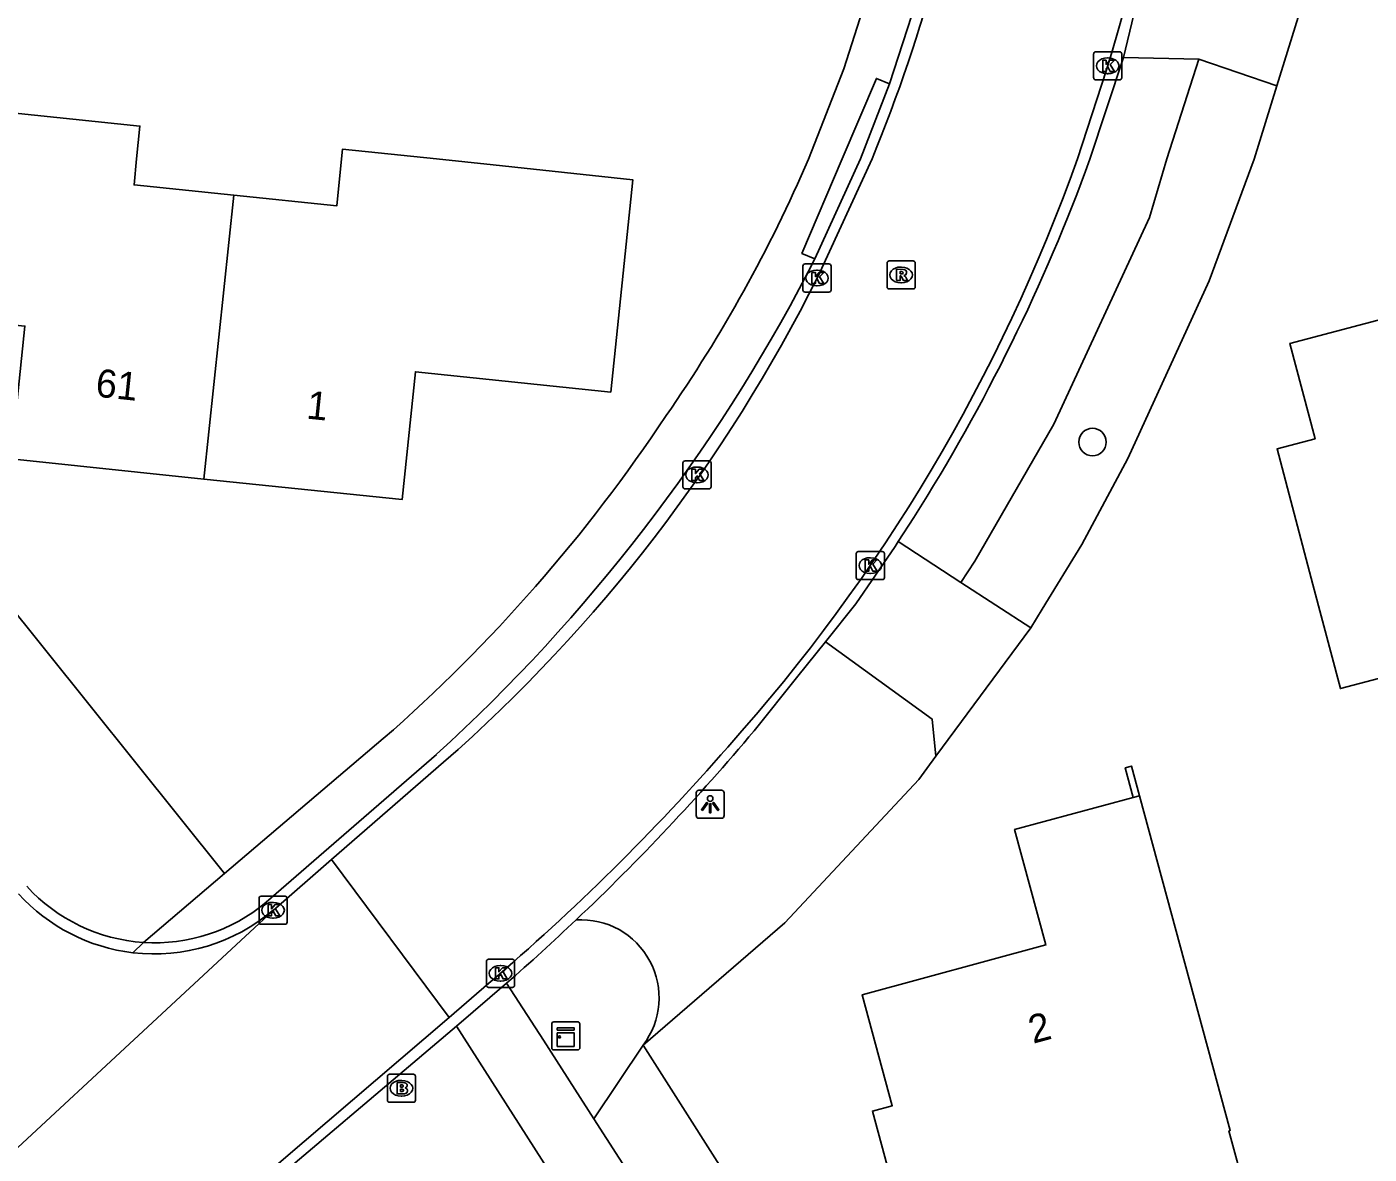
# Model space of a CAD drawing. Extents: x 162157 to 163165, y 378998 to 380775.
# Drawn here: x 162684.3 to 162732.07, y 380214.57 to 380254.7 of the extents above; entities that cross this region are included whole.
import ezdxf

# ---------------------------------------------------------------- set-up
doc = ezdxf.new("R2010")
doc.units = 0
for name, color, linetype in [('IMGEO_Berm_groen', 7, 'Continuous'), ('IMGEO_Boom', 7, 'Continuous'), ('IMGEO_Brandkraan', 7, 'Continuous'), ('IMGEO_Gemengd_bos', 7, 'Continuous'), ('IMGEO_Groenvoorziening', 7, 'Continuous'), ('IMGEO_Kast', 7, 'Continuous'), ('IMGEO_Kolk', 7, 'Continuous'), ('IMGEO_Lichtpunt', 7, 'Continuous'), ('IMGEO_Muur', 7, 'Continuous'), ('IMGEO_Pand', 7, 'Continuous'), ('IMGEO_Pand_nummerreeks', 7, 'Continuous'), ('IMGEO_Rijbaan_lokaal_gesloten', 7, 'Continuous'), ('IMGEO_Rijbaan_lokaal_open', 7, 'Continuous'), ('IMGEO_Rioolput', 7, 'Continuous'), ('IMGEO_Voetpad_open', 7, 'Continuous')]:
    doc.layers.add(name, color=color, linetype=linetype)

msp = doc.modelspace()

# ---------------------------------------------------------------- linework, layer by layer
at = {"layer": 'IMGEO_Berm_groen'}
for points in [[(162717.542, 380234.926), (162718.034, 380235.684), (162720.848, 380240.557), (162724.25, 380247.911), (162724.87, 380250), (162726.015, 380253.554)], [(162706.233, 380218.452), (162711.278, 380222.808), (162716.04, 380227.906), (162716.33, 380228.299), (162716.656, 380228.741)]]:
    msp.add_lwpolyline(points, dxfattribs=at)
msp.add_arc((162704.023, 380220.137), 2.779, 322.6763, 93.5967, dxfattribs=at)
at = {"layer": 'IMGEO_Boom'}
msp.add_circle((162722.227, 380239.922), 0.489, dxfattribs=at)
at = {"layer": 'IMGEO_Brandkraan'}
for p, q in [((162697.207, 380217.418), (162698.059, 380217.418)), ((162697.132, 380216.492), (162697.132, 380217.344)), ((162697.62, 380217.198), (162697.645, 380217.198)), ((162698.133, 380217.344), (162698.133, 380216.492)), ((162698.059, 380216.418), (162697.207, 380216.418)), ((162697.643, 380216.638), (162697.618, 380216.638))]:
    msp.add_line(p, q, dxfattribs=at)
for points in [[(162697.207, 380217.418), (162698.059, 380217.418)], [(162697.132, 380216.492), (162697.132, 380217.344)], [(162697.48, 380217.118), (162697.48, 380216.718), (162697.693, 380216.718)], [(162697.711, 380217.118), (162697.48, 380217.118)], [(162697.659, 380217.037), (162697.605, 380217.037), (162697.605, 380216.961)], [(162697.605, 380216.961), (162697.658, 380216.961)], [(162697.667, 380216.885), (162697.605, 380216.885), (162697.605, 380216.804)], [(162698.133, 380217.344), (162698.133, 380216.492)], [(162698.059, 380216.418), (162697.207, 380216.418)], [(162697.605, 380216.804), (162697.667, 380216.804)]]:
    msp.add_lwpolyline(points, dxfattribs=at)
for centre, radius, start, end in [((162697.209, 380217.342), 0.0765, 91.552, 178.448), ((162697.209, 380217.342), 0.0765, 91.552, 178.448), ((162698.057, 380217.342), 0.0765, 1.552, 88.448), ((162698.057, 380217.342), 0.0765, 1.552, 88.448), ((162697.66, 380216.999), 0.0379, 267.8285, 90.9355), ((162697.668, 380216.844), 0.0404, 269.8759, 90.5077), ((162697.715, 380216.973), 0.145, 59.4692, 91.5367), ((162697.74, 380217.02), 0.0922, 285.5137, 58.1501), ((162697.745, 380216.828), 0.105, 301.3115, 78.989), ((162697.209, 380216.494), 0.0765, 181.552, 268.448), ((162697.209, 380216.494), 0.0765, 181.552, 268.448), ((162697.699, 380216.969), 0.251, 268.6676, 293.5347), ((162698.057, 380216.494), 0.0765, 271.552, 358.448), ((162698.057, 380216.494), 0.0765, 271.552, 358.448)]:
    msp.add_arc(centre, radius, start, end, dxfattribs=at)
for centre, major_axis, ratio, start_param, end_param in [((162697.619, 380216.918), (-0.387, 0.002), 0.722429, 4.712389, 7.853982), ((162697.644, 380216.918), (-0.39, 0.002), 0.717154, 1.570796, 4.712389)]:
    msp.add_ellipse(centre, major_axis=major_axis, ratio=ratio, start_param=start_param, end_param=end_param, dxfattribs=at)
at = {"layer": 'IMGEO_Gemengd_bos'}
for points in [[(162706.233, 380218.452), (162718.287, 380199.505), (162748.489, 380207.589), (162771.731, 380247.855), (162782.999, 380245.41)], [(162704.484, 380215.83), (162706.233, 380218.452)]]:
    msp.add_lwpolyline(points, dxfattribs=at)
at = {"layer": 'IMGEO_Groenvoorziening'}
for points in [[(162720.027, 380233.312), (162720.429, 380233.968), (162721.842, 380236.275), (162723.48, 380239.34), (162726.374, 380245.66), (162727.974, 380249.988), (162728.785, 380252.601)], [(162691.34, 380224.566), (162683.353, 380234.524)]]:
    msp.add_lwpolyline(points, dxfattribs=at)
at = {"layer": 'IMGEO_Kast'}
for p, q in [((162703.056, 380219.281), (162703.897, 380219.281)), ((162703.897, 380219.281), (162703.056, 380219.281)), ((162702.981, 380218.356), (162702.981, 380219.197)), ((162702.981, 380219.197), (162702.981, 380218.356)), ((162703.981, 380219.206), (162703.981, 380218.365)), ((162703.981, 380218.365), (162703.981, 380219.206)), ((162703.906, 380218.281), (162703.065, 380218.281)), ((162703.065, 380218.281), (162703.906, 380218.281))]:
    msp.add_line(p, q, dxfattribs=at)
for points in [[(162703.176, 380219.071), (162703.776, 380219.071), (162703.776, 380218.986), (162703.176, 380218.986), (162703.176, 380219.071)], [(162703.176, 380218.896), (162703.776, 380218.896), (162703.776, 380218.407), (162703.176, 380218.407), (162703.176, 380218.896)]]:
    msp.add_lwpolyline(points, dxfattribs=at)
msp.add_circle((162703.26, 380218.745), 0.0377, dxfattribs=at)
for centre, start, end in [((162703.059, 380219.203), 92.4484, 184.2845), ((162703.059, 380219.203), 92.4484, 184.2845), ((162703.903, 380219.203), 2.4484, 94.2845), ((162703.903, 380219.203), 2.4484, 94.2845), ((162703.059, 380218.359), 182.4484, 274.2845), ((162703.059, 380218.359), 182.4484, 274.2845), ((162703.903, 380218.359), 272.4484, 4.2845), ((162703.903, 380218.359), 272.4484, 4.2845)]:
    msp.add_arc(centre, 0.0779, start, end, dxfattribs=at)
at = {"layer": 'IMGEO_Kolk'}
for p, q in [((162722.267, 380252.888), (162722.267, 380253.74)), ((162722.342, 380253.814), (162723.194, 380253.814)), ((162723.268, 380253.74), (162723.268, 380252.888)), ((162722.755, 380253.594), (162722.78, 380253.594)), ((162723.194, 380252.814), (162722.342, 380252.814)), ((162722.778, 380253.034), (162722.753, 380253.034)), ((162711.921, 380245.333), (162711.921, 380246.185)), ((162711.996, 380246.259), (162712.848, 380246.259)), ((162712.409, 380246.039), (162712.434, 380246.039)), ((162712.922, 380246.185), (162712.922, 380245.333)), ((162712.848, 380245.259), (162711.996, 380245.259)), ((162712.432, 380245.479), (162712.407, 380245.479)), ((162707.65, 380238.326), (162707.65, 380239.178)), ((162707.725, 380239.252), (162708.577, 380239.252)), ((162708.138, 380239.032), (162708.163, 380239.032)), ((162708.651, 380239.178), (162708.651, 380238.326)), ((162708.161, 380238.472), (162708.136, 380238.472)), ((162708.577, 380238.252), (162707.725, 380238.252)), ((162713.892, 380236.023), (162714.744, 380236.023)), ((162713.817, 380235.097), (162713.817, 380235.949)), ((162714.305, 380235.803), (162714.33, 380235.803)), ((162714.818, 380235.949), (162714.818, 380235.097)), ((162714.328, 380235.243), (162714.303, 380235.243)), ((162714.744, 380235.023), (162713.892, 380235.023)), ((162692.564, 380222.828), (162692.564, 380223.68)), ((162692.639, 380223.754), (162693.491, 380223.754)), ((162693.565, 380223.68), (162693.565, 380222.828)), ((162693.052, 380223.534), (162693.077, 380223.534)), ((162693.491, 380222.754), (162692.639, 380222.754)), ((162693.075, 380222.974), (162693.05, 380222.974)), ((162700.656, 380220.583), (162700.656, 380221.435)), ((162700.731, 380221.509), (162701.583, 380221.509)), ((162701.144, 380221.289), (162701.169, 380221.289)), ((162701.657, 380221.435), (162701.657, 380220.583)), ((162701.167, 380220.729), (162701.142, 380220.729)), ((162701.583, 380220.509), (162700.731, 380220.509))]:
    msp.add_line(p, q, dxfattribs=at)
for points in [[(162722.267, 380252.888), (162722.267, 380253.74)], [(162722.342, 380253.814), (162723.194, 380253.814)], [(162723.268, 380253.74), (162723.268, 380252.888)], [(162722.588, 380253.514), (162722.711, 380253.514), (162722.711, 380253.363), (162722.841, 380253.514), (162723.005, 380253.514), (162722.859, 380253.363), (162723.012, 380253.114), (162722.86, 380253.114), (162722.775, 380253.278), (162722.711, 380253.211), (162722.711, 380253.114), (162722.588, 380253.114), (162722.588, 380253.514)], [(162723.194, 380252.814), (162722.342, 380252.814)], [(162711.921, 380245.333), (162711.921, 380246.185)], [(162711.996, 380246.259), (162712.848, 380246.259)], [(162712.922, 380246.185), (162712.922, 380245.333)], [(162712.242, 380245.959), (162712.365, 380245.959), (162712.365, 380245.808), (162712.495, 380245.959), (162712.659, 380245.959), (162712.513, 380245.808), (162712.666, 380245.559), (162712.514, 380245.559), (162712.429, 380245.723), (162712.365, 380245.656), (162712.365, 380245.559), (162712.242, 380245.559), (162712.242, 380245.959)], [(162712.848, 380245.259), (162711.996, 380245.259)], [(162707.65, 380238.326), (162707.65, 380239.178)], [(162707.725, 380239.252), (162708.577, 380239.252)], [(162707.971, 380238.952), (162708.094, 380238.952), (162708.094, 380238.801), (162708.224, 380238.952), (162708.388, 380238.952), (162708.242, 380238.801), (162708.395, 380238.552), (162708.243, 380238.552), (162708.158, 380238.716), (162708.094, 380238.649), (162708.094, 380238.552), (162707.971, 380238.552), (162707.971, 380238.952)], [(162708.651, 380239.178), (162708.651, 380238.326)], [(162708.577, 380238.252), (162707.725, 380238.252)], [(162713.892, 380236.023), (162714.744, 380236.023)], [(162713.817, 380235.097), (162713.817, 380235.949)], [(162714.138, 380235.723), (162714.261, 380235.723), (162714.261, 380235.572), (162714.391, 380235.723), (162714.555, 380235.723), (162714.409, 380235.572), (162714.562, 380235.323), (162714.41, 380235.323), (162714.325, 380235.487), (162714.261, 380235.42), (162714.261, 380235.323), (162714.138, 380235.323), (162714.138, 380235.723)], [(162714.818, 380235.949), (162714.818, 380235.097)], [(162714.744, 380235.023), (162713.892, 380235.023)], [(162692.564, 380222.828), (162692.564, 380223.68)], [(162692.639, 380223.754), (162693.491, 380223.754)], [(162693.565, 380223.68), (162693.565, 380222.828)], [(162692.885, 380223.454), (162693.008, 380223.454), (162693.008, 380223.303), (162693.138, 380223.454), (162693.302, 380223.454), (162693.156, 380223.303), (162693.309, 380223.054), (162693.157, 380223.054), (162693.072, 380223.218), (162693.008, 380223.151), (162693.008, 380223.054), (162692.885, 380223.054), (162692.885, 380223.454)], [(162693.491, 380222.754), (162692.639, 380222.754)], [(162700.656, 380220.583), (162700.656, 380221.435)], [(162700.731, 380221.509), (162701.583, 380221.509)], [(162700.977, 380221.209), (162701.1, 380221.209), (162701.1, 380221.058), (162701.23, 380221.209), (162701.394, 380221.209), (162701.248, 380221.058), (162701.401, 380220.809), (162701.249, 380220.809), (162701.164, 380220.973), (162701.1, 380220.906), (162701.1, 380220.809), (162700.977, 380220.809), (162700.977, 380221.209)], [(162701.657, 380221.435), (162701.657, 380220.583)], [(162701.583, 380220.509), (162700.731, 380220.509)]]:
    msp.add_lwpolyline(points, dxfattribs=at)
for centre, start, end in [((162722.344, 380253.738), 91.552, 178.448), ((162722.344, 380253.738), 91.552, 178.448), ((162723.192, 380253.738), 1.552, 88.448), ((162723.192, 380253.738), 1.552, 88.448), ((162722.344, 380252.89), 181.552, 268.448), ((162722.344, 380252.89), 181.552, 268.448), ((162723.192, 380252.89), 271.552, 358.448), ((162723.192, 380252.89), 271.552, 358.448), ((162711.998, 380246.183), 91.552, 178.448), ((162711.998, 380246.183), 91.552, 178.448), ((162712.846, 380246.183), 1.552, 88.448), ((162712.846, 380246.183), 1.552, 88.448), ((162711.998, 380245.335), 181.552, 268.448), ((162711.998, 380245.335), 181.552, 268.448), ((162712.846, 380245.335), 271.552, 358.448), ((162712.846, 380245.335), 271.552, 358.448), ((162707.727, 380239.176), 91.552, 178.448), ((162707.727, 380239.176), 91.552, 178.448), ((162708.575, 380239.176), 1.552, 88.448), ((162708.575, 380239.176), 1.552, 88.448), ((162707.727, 380238.328), 181.552, 268.448), ((162707.727, 380238.328), 181.552, 268.448), ((162708.575, 380238.328), 271.552, 358.448), ((162708.575, 380238.328), 271.552, 358.448), ((162713.894, 380235.947), 91.552, 178.448), ((162713.894, 380235.947), 91.552, 178.448), ((162714.742, 380235.947), 1.552, 88.448), ((162714.742, 380235.947), 1.552, 88.448), ((162713.894, 380235.099), 181.552, 268.448), ((162713.894, 380235.099), 181.552, 268.448), ((162714.742, 380235.099), 271.552, 358.448), ((162714.742, 380235.099), 271.552, 358.448), ((162692.641, 380223.678), 91.552, 178.448), ((162692.641, 380223.678), 91.552, 178.448), ((162693.489, 380223.678), 1.552, 88.448), ((162693.489, 380223.678), 1.552, 88.448), ((162692.641, 380222.83), 181.552, 268.448), ((162692.641, 380222.83), 181.552, 268.448), ((162693.489, 380222.83), 271.552, 358.448), ((162693.489, 380222.83), 271.552, 358.448), ((162700.733, 380221.433), 91.552, 178.448), ((162700.733, 380221.433), 91.552, 178.448), ((162701.581, 380221.433), 1.552, 88.448), ((162701.581, 380221.433), 1.552, 88.448), ((162700.733, 380220.585), 181.552, 268.448), ((162700.733, 380220.585), 181.552, 268.448), ((162701.581, 380220.585), 271.552, 358.448), ((162701.581, 380220.585), 271.552, 358.448)]:
    msp.add_arc(centre, 0.0765, start, end, dxfattribs=at)
for centre, major_axis, ratio, start_param, end_param in [((162722.754, 380253.314), (-0.387, 0.002), 0.722429, 4.712389, 7.853982), ((162722.779, 380253.314), (-0.39, 0.002), 0.717154, 1.570796, 4.712389), ((162712.408, 380245.759), (-0.387, 0.002), 0.722429, 4.712389, 7.853982), ((162712.433, 380245.759), (-0.39, 0.002), 0.717154, 1.570796, 4.712389), ((162708.137, 380238.752), (-0.387, 0.002), 0.722429, 4.712389, 7.853982), ((162708.162, 380238.752), (-0.39, 0.002), 0.717154, 1.570796, 4.712389), ((162714.304, 380235.523), (-0.387, 0.002), 0.722429, 4.712389, 7.853982), ((162714.329, 380235.523), (-0.39, 0.002), 0.717154, 1.570796, 4.712389), ((162693.051, 380223.254), (-0.387, 0.002), 0.722429, 4.712389, 7.853982), ((162693.076, 380223.254), (-0.39, 0.002), 0.717154, 1.570796, 4.712389), ((162701.143, 380221.009), (-0.387, 0.002), 0.722429, 4.712389, 7.853982), ((162701.168, 380221.009), (-0.39, 0.002), 0.717154, 1.570796, 4.712389)]:
    msp.add_ellipse(centre, major_axis=major_axis, ratio=ratio, start_param=start_param, end_param=end_param, dxfattribs=at)
at = {"layer": 'IMGEO_Lichtpunt'}
for p, q in [((162708.121, 380227.432), (162708.121, 380226.625)), ((162708.121, 380227.432), (162708.121, 380226.625)), ((162709.023, 380227.527), (162708.215, 380227.527)), ((162709.023, 380227.527), (162708.215, 380227.527)), ((162709.117, 380226.625), (162709.117, 380227.432)), ((162709.117, 380226.625), (162709.117, 380227.432)), ((162708.215, 380226.531), (162709.023, 380226.531)), ((162708.215, 380226.531), (162709.023, 380226.531))]:
    msp.add_line(p, q, dxfattribs=at)
for points in [[(162708.495, 380227.096), (162708.534, 380227.068), (162708.346, 380226.806), (162708.308, 380226.833), (162708.495, 380227.096)], [(162708.597, 380227.048), (162708.644, 380227.048), (162708.644, 380226.726), (162708.597, 380226.726), (162708.597, 380227.048)], [(162708.707, 380227.068), (162708.745, 380227.095), (162708.932, 380226.833), (162708.893, 380226.805), (162708.707, 380227.068)]]:
    msp.add_lwpolyline(points, dxfattribs=at)
msp.add_circle((162708.62, 380227.23), 0.0994, dxfattribs=at)
for centre, start, end in [((162708.215, 380227.432), 90, 180), ((162708.215, 380227.432), 90, 180), ((162709.023, 380227.432), 0, 90), ((162709.023, 380227.432), 0, 90), ((162708.215, 380226.625), 180, 270), ((162708.215, 380226.625), 180, 270), ((162709.023, 380226.625), 270, 0), ((162709.023, 380226.625), 270, 360)]:
    msp.add_arc(centre, 0.0946, start, end, dxfattribs=at)
at = {"layer": 'IMGEO_Muur'}
msp.add_lwpolyline([(162723.676, 380227.271), (162723.391, 380228.324), (162723.613, 380228.384), (162723.898, 380227.331)], dxfattribs=at)
at = {"layer": 'IMGEO_Pand'}
for points in [[(162690.598, 380238.604), (162683.739, 380239.318), (162684.232, 380244.05), (162677.199, 380244.782), (162677.752, 380250), (162677.99, 380252.246), (162682.978, 380251.727), (162688.325, 380251.17), (162688.203, 380250), (162688.117, 380249.076), (162691.674, 380248.706)], [(162691.674, 380248.706), (162695.331, 380248.325), (162695.502, 380250), (162695.539, 380250.351), (162698.878, 380250), (162700.894, 380249.788), (162705.865, 380249.258), (162705.079, 380241.702), (162698.129, 380242.425), (162697.655, 380237.87), (162690.598, 380238.604)], [(162743.866, 380244.932), (162744.719, 380241.706), (162741.817, 380240.939), (162742.658, 380237.76), (162735.759, 380235.935), (162736.634, 380232.624), (162731.048, 380231.146), (162730.07, 380234.846), (162728.792, 380239.679), (162730.144, 380240.037), (162729.246, 380243.433), (162736.069, 380245.237), (162735.376, 380247.858), (162742.588, 380249.765), (162743.866, 380244.932)], [(162690.598, 380238.604), (162691.674, 380248.706)], [(162716.486, 380208.371), (162714.391, 380216.104), (162715.097, 380216.296), (162714.027, 380220.249), (162720.566, 380222.02), (162719.453, 380226.127), (162723.676, 380227.271)], [(162723.898, 380227.331), (162727.126, 380215.415), (162727.078, 380215.402), (162727.938, 380212.224), (162724.863, 380211.392), (162725.053, 380210.691), (162716.775, 380208.449)], [(162723.898, 380227.331), (162723.676, 380227.271)]]:
    msp.add_lwpolyline(points, dxfattribs=at)
at = {"layer": 'IMGEO_Rijbaan_lokaal_gesloten'}
for points in [[(162715.949, 380255.588), (162714.997, 380252.669)], [(162722.721, 380253.167), (162721.688, 380250)], [(162714.997, 380252.669), (162713.968, 380250), (162712.341, 380246.437)], [(162712.446, 380245.803), (162714.381, 380250)], [(162712.341, 380246.437), (162712.108, 380245.976)], [(162698.881, 380228.804), (162692.814, 380223.538)], [(162695.142, 380225.055), (162699.134, 380228.52)], [(162693.063, 380223.251), (162695.142, 380225.055)], [(162699.326, 380219.441), (162695.142, 380225.055)], [(162693.063, 380223.251), (162679.022, 380210.216)], [(162688.077, 380221.743), (162688.451, 380222.109)], [(162700.746, 380220.657), (162699.326, 380219.441)], [(162699.326, 380219.441), (162688.108, 380209.839), (162656.75, 380183.582)]]:
    msp.add_lwpolyline(points, dxfattribs=at)
for centre, radius, start, end in [((162662.053, 380271.539), 56.587, 337.6267, 7.1636), ((162664.62, 380271.236), 60.846, 342.72441, 4.80589), ((162662.28, 380271.145), 63.059, 318.13754, 340.40777), ((162657.086, 380274.678), 62.058, 312.33652, 332.45184), ((162661.623, 380271.181), 56.807, 311.3249, 333.4656), ((162648.599, 380281.866), 80.41, 310.4293, 318.95378), ((162688.853, 380228.254), 6.158, 222.3418, 266.2532), ((162688.842, 380228.234), 6.535, 222.278, 263.2822), ((162688.838, 380228.225), 6.526, 263.3074, 310.3482), ((162688.852, 380228.26), 6.164, 266.2719, 309.9981)]:
    msp.add_arc(centre, radius, start, end, dxfattribs=at)
at = {"layer": 'IMGEO_Rijbaan_lokaal_open'}
for points in [[(162723.325, 380253.61), (162724.29, 380257.618)], [(162722.132, 380249.986), (162723.325, 380253.61)], [(162715.311, 380236.375), (162715.868, 380237.236)], [(162712.728, 380232.813), (162713.808, 380234.16), (162715.202, 380236.206), (162715.311, 380236.375)], [(162710.188, 380229.645), (162711.744, 380231.585), (162712.728, 380232.813)], [(162699.587, 380219.124), (162701.377, 380220.66)], [(162691.747, 380212.48), (162699.587, 380219.124)]]:
    msp.add_lwpolyline(points, dxfattribs=at)
for centre, radius, start, end in [((162659.962, 380272.616), 66.161, 327.6724, 339.99837), ((162647.786, 380282.027), 81.473, 313.481, 319.98881), ((162649.479, 380280.162), 78.955, 311.09534, 313.52121)]:
    msp.add_arc(centre, radius, start, end, dxfattribs=at)
at = {"layer": 'IMGEO_Rioolput'}
for p, q in [((162714.915, 380245.444), (162714.915, 380246.296)), ((162714.99, 380246.37), (162715.842, 380246.37)), ((162715.403, 380246.15), (162715.428, 380246.15)), ((162715.916, 380246.296), (162715.916, 380245.444)), ((162715.426, 380245.59), (162715.401, 380245.59)), ((162715.842, 380245.37), (162714.99, 380245.37))]:
    msp.add_line(p, q, dxfattribs=at)
for points in [[(162714.915, 380245.444), (162714.915, 380246.296)], [(162714.99, 380246.37), (162715.842, 380246.37)], [(162715.504, 380246.068), (162715.252, 380246.07), (162715.252, 380245.67)], [(162715.916, 380246.296), (162715.916, 380245.444)], [(162715.252, 380245.67), (162715.376, 380245.67), (162715.376, 380245.832), (162715.387, 380245.832)], [(162715.43, 380245.989), (162715.376, 380245.989), (162715.376, 380245.908)], [(162715.376, 380245.908), (162715.428, 380245.908)], [(162715.434, 380245.803), (162715.505, 380245.67), (162715.645, 380245.67), (162715.58, 380245.796)], [(162715.842, 380245.37), (162714.99, 380245.37)]]:
    msp.add_lwpolyline(points, dxfattribs=at)
for centre, radius, start, end in [((162714.992, 380246.294), 0.0765, 91.552, 178.448), ((162714.992, 380246.294), 0.0765, 91.552, 178.448), ((162715.503, 380245.958), 0.109, 350.3612, 89.416), ((162715.84, 380246.294), 0.0765, 1.552, 88.448), ((162715.84, 380246.294), 0.0765, 1.552, 88.448), ((162715.386, 380245.779), 0.0533, 26.0293, 88.6989), ((162715.412, 380246.097), 0.19, 274.7715, 282.9687), ((162715.436, 380245.893), 0.0964, 77.0061, 93.1865), ((162715.45, 380245.95), 0.0378, 276.6634, 79.6772), ((162715.501, 380245.958), 0.112, 277.5842, 350.9817), ((162715.485, 380245.743), 0.108, 29.5134, 73.7905), ((162714.992, 380245.446), 0.0765, 181.552, 268.448), ((162714.992, 380245.446), 0.0765, 181.552, 268.448), ((162715.84, 380245.446), 0.0765, 271.552, 358.448), ((162715.84, 380245.446), 0.0765, 271.552, 358.448)]:
    msp.add_arc(centre, radius, start, end, dxfattribs=at)
for centre, major_axis, ratio, start_param, end_param in [((162715.402, 380245.87), (-0.387, 0.002), 0.722429, 4.712389, 7.853982), ((162715.427, 380245.87), (-0.39, 0.002), 0.717154, 1.570796, 4.712389)]:
    msp.add_ellipse(centre, major_axis=major_axis, ratio=ratio, start_param=start_param, end_param=end_param, dxfattribs=at)
at = {"layer": 'IMGEO_Voetpad_open'}
for points in [[(162712.119, 380249.993), (162713.375, 380253.205), (162714.415, 380256.486)], [(162729.987, 380256.471), (162728.785, 380252.601)], [(162726.015, 380253.554), (162723.325, 380253.61)], [(162728.785, 380252.601), (162726.015, 380253.554)], [(162712.341, 380246.437), (162711.882, 380246.633), (162713.317, 380250), (162714.538, 380252.865), (162714.997, 380252.669)], [(162715.311, 380236.375), (162717.542, 380234.926)], [(162720.027, 380233.312), (162717.542, 380234.926)], [(162716.656, 380228.741), (162720.027, 380233.312)], [(162716.656, 380228.741), (162716.518, 380230.059), (162712.728, 380232.813)], [(162691.34, 380224.566), (162696.985, 380229.365)], [(162688.451, 380222.109), (162691.34, 380224.566)], [(162704.484, 380215.83), (162703.803, 380216.889), (162702.687, 380218.624), (162701.377, 380220.66)], [(162699.587, 380219.124), (162714.53, 380195.758)], [(162716.066, 380197.828), (162704.484, 380215.83)]]:
    msp.add_lwpolyline(points, dxfattribs=at)
for centre, radius, start, end in [((162664.268, 380270.579), 52.091, 325.2183, 336.7226), ((162659.012, 380272.768), 57.67, 311.18248, 326.4104)]:
    msp.add_arc(centre, radius, start, end, dxfattribs=at)

# ---------------------------------------------------------------- texts
at = {"layer": 'IMGEO_Pand_nummerreeks'}
for s, rotation, p in [('61', 354.0596, (162686.72, 380241.542)), ('1', 354.0596, (162694.227, 380240.76)), ('2', 15.1547, (162720.109, 380218.498))]:
    msp.add_text(s, height=1, rotation=rotation, dxfattribs=at).set_placement(p)

doc.saveas('drawing.dxf')
